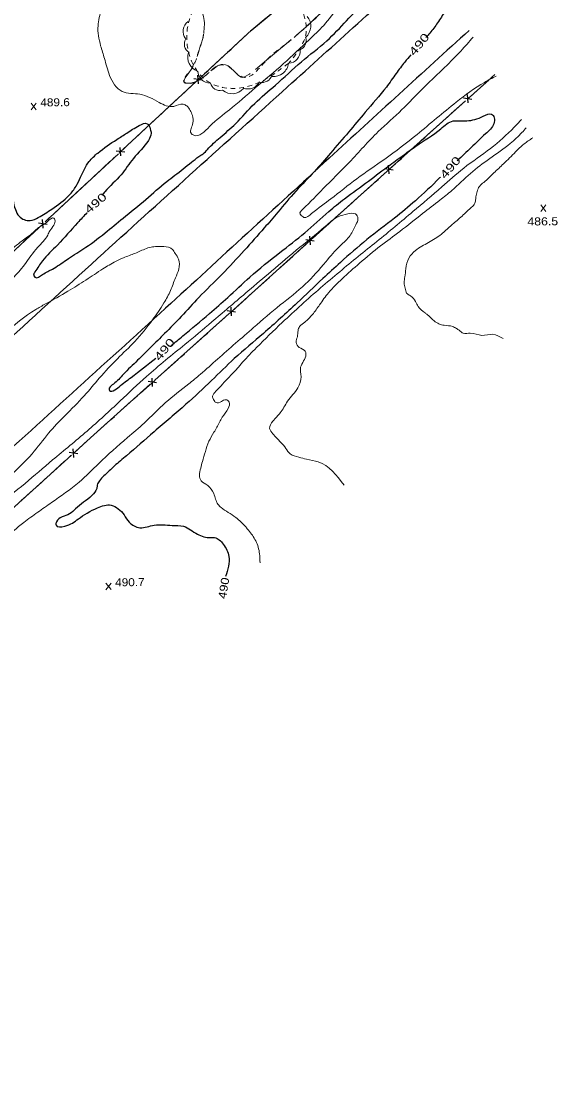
# Model space of a CAD drawing. Extents: x 2362213 to 2366494, y 6968794 to 6978110.
# Drawn here: x 2366172 to 2366494, y 6976927 to 6977567 of the extents above; entities that cross this region are included whole.
import ezdxf
from ezdxf.enums import TextEntityAlignment as Align

# ---------------------------------------------------------------- set-up
doc = ezdxf.new("R2010")
doc.units = 0
doc.header["$LTSCALE"] = 1.9
for name, pattern in [('DASH_DOUBLE_DOT', [9.2, 5, -1.2, 0.3, -1.2, 0.3, -1.2]), ('LONG_DASH_SHORT_DASH', [9.9, 6, -1.2, 1.5, -1.2]), ('SHORT_DASHED', [2.7, 1.5, -1.2])]:
    doc.linetypes.add(name, pattern=pattern)
for name, color, linetype, lineweight in [('17', 7, 'Continuous', 25), ('2', 7, 'Continuous', 25), ('25', 7, 'Continuous', 25), ('29', 7, 'Continuous', 13), ('31', 7, 'Continuous', 25), ('35', 7, 'Continuous', 13), ('36', 7, 'Continuous', 13)]:
    doc.layers.add(name, color=color, linetype=linetype, lineweight=lineweight)

msp = doc.modelspace()

# ---------------------------------------------------------------- linework, layer by layer
at = {"layer": '17'}
for p, q in [((2366280.553, 6977531.979), (2366275.487, 6977532.741)), ((2366278.205, 6977529.806), (2366277.836, 6977534.913)), ((2366441.136, 6977522.028), (2366456.109, 6977535.461)), ((2366232.749, 6977490.312), (2366276.732, 6977531.122)), ((2366393.799, 6977479.546), (2366438.459, 6977519.623)), ((2366442.301, 6977520.429), (2366437.253, 6977521.261)), ((2366439.922, 6977518.286), (2366439.633, 6977523.404)), ((2366233.934, 6977488.723), (2366228.867, 6977489.475)), ((2366231.584, 6977486.55), (2366231.216, 6977491.657)), ((2366394.964, 6977477.947), (2366389.916, 6977478.789)), ((2366392.584, 6977475.814), (2366392.295, 6977480.922)), ((2366187.334, 6977445.437), (2366182.267, 6977446.189)), ((2366184.995, 6977443.255), (2366184.616, 6977448.371)), ((2366347.707, 6977435.394), (2366342.649, 6977436.226)), ((2366345.327, 6977433.252), (2366345.028, 6977438.368)), ((2366299.315, 6977394.381), (2366343.854, 6977434.578)), ((2366251.927, 6977351.968), (2366296.638, 6977391.976)), ((2366300.491, 6977392.772), (2366295.432, 6977393.624)), ((2366298.101, 6977390.639), (2366297.822, 6977395.757)), ((2366250.702, 6977348.236), (2366250.424, 6977353.344)), ((2366253.092, 6977350.369), (2366248.034, 6977351.211)), ((2366205.754, 6977307.906), (2366200.696, 6977308.728)), ((2366203.385, 6977305.764), (2366203.066, 6977310.871)), ((2366157.423, 6977266.834), (2366201.912, 6977307.09))]:
    msp.add_line(p, q, dxfattribs=at)
at = {"layer": '17', "linetype": 'LONG_DASH_SHORT_DASH'}
for points in [[(2365983.55, 6977264.148), (2366017.125, 6977295.339), (2366039.325, 6977316.401), (2366086.873, 6977355.657), (2366149.203, 6977412.683), (2366216.719, 6977475.439), (2366310.108, 6977562.092), (2366339.856, 6977586.717), (2366399.795, 6977631.2)], [(2365954.209, 6977084.53), (2366022.097, 6977145.95), (2366119.657, 6977232.663), (2366215.386, 6977319.278), (2366298.324, 6977393.482), (2366373.837, 6977461.634), (2366456.109, 6977535.461)]]:
    msp.add_lwpolyline(points, dxfattribs=at)
at = {"layer": '17'}
for points in [[(2366279.369, 6977533.568), (2366310.108, 6977562.092), (2366324.02, 6977573.616)], [(2366186.149, 6977447.026), (2366216.719, 6977475.439), (2366230.112, 6977487.866)], [(2366346.532, 6977436.993), (2366373.837, 6977461.634), (2366391.121, 6977477.14)], [(2366139.498, 6977403.8), (2366149.203, 6977412.683), (2366183.512, 6977444.571)], [(2366204.579, 6977309.505), (2366215.386, 6977319.278), (2366249.24, 6977349.572)]]:
    msp.add_lwpolyline(points, dxfattribs=at)
at = {"layer": '2'}
for points in [[(2365903.868, 6977136.953), (2366004.462, 6977229.375), (2366102.28, 6977319.291), (2366221.396, 6977428.431), (2366331.604, 6977527.895), (2366415.835, 6977603.96)], [(2366440.637, 6977561.845), (2366356.574, 6977485.121), (2366258.494, 6977395.293), (2366146.09, 6977293.258), (2366048.337, 6977203.972), (2365937.402, 6977102.032)]]:
    msp.add_spline(points, degree=3, dxfattribs=at)
at = {"layer": '25', "linetype": 'DASH_DOUBLE_DOT'}
msp.add_spline([(2365983.231, 6976936.5), (2365984.698, 6976933.543), (2365984.524, 6976925.541), (2365979.043, 6976913.129), (2365984.252, 6976907.898), (2365995.015, 6976902.38), (2366007.156, 6976892.025), (2366012.711, 6976882.978), (2366026.68, 6976862.25), (2366039.175, 6976856.429), (2366045.15, 6976860.246), (2366053.647, 6976878.437), (2366062.741, 6976885.354), (2366077.093, 6976885.251), (2366099.277, 6976877.641), (2366123.139, 6976861.738), (2366141.919, 6976848.197), (2366151.826, 6976829.569), (2366161.118, 6976813.758), (2366171.593, 6976803.677), (2366185.116, 6976802.536), (2366213.252, 6976813.594)], degree=3, dxfattribs=at)
at = {"layer": '29'}
for centre, radius, start, end in [((2366276.323, 6977561.252), 7.345, 126.75425, 216.75425), ((2366336.766, 6977564.378), 8.809, 310.76358, 40.76358), ((2366275.584, 6977553.656), 5.869, 148.80353, 238.80353), ((2366336.951, 6977555.661), 5.869, 290.72141, 20.72141), ((2366280.55, 6977545.749), 8.809, 161.10803, 251.10803), ((2366331.95, 6977549.424), 7.345, 273.65207, 3.65207), ((2366323.4, 6977543.017), 8.809, 264.02927, 354.02927), ((2366285.176, 6977537.506), 7.345, 180.62092, 270.62092), ((2366316.499, 6977536.486), 5.869, 254.24308, 344.24308), ((2366291.07, 6977531.587), 5.869, 193.24908, 283.24908), ((2366298.415, 6977532.642), 8.809, 229.55536, 319.55536), ((2366308.051, 6977534.027), 7.345, 246.15056, 336.15056)]:
    msp.add_arc(centre, radius, start, end, dxfattribs=at)
at = {"layer": '29', "linetype": 'SHORT_DASHED'}
msp.add_spline([(2366332.21, 6977542.042), (2366306.384, 6977527.835), (2366284.887, 6977530.55), (2366271.338, 6977553.612), (2366281.277, 6977582.998), (2366306.345, 6977594.918), (2366334.104, 6977582.691), (2366342.778, 6977560.183), (2366332.39, 6977542.094)], degree=3, dxfattribs=at)
at = {"layer": '31', "lineweight": 13}
for p, q in [((2366180.878, 6977514.249), (2366177.762, 6977518.099)), ((2366177.799, 6977514.22), (2366180.841, 6977518.129)), ((2366486.663, 6977453.289), (2366483.546, 6977457.139)), ((2366483.583, 6977453.26), (2366486.626, 6977457.169)), ((2366225.771, 6977226.452), (2366222.654, 6977230.303)), ((2366222.691, 6977226.423), (2366225.734, 6977230.332))]:
    msp.add_line(p, q, dxfattribs=at)
at = {"layer": '31'}
for points in [[(2366278.36, 6977486.226), (2366280.944, 6977487.8), (2366283.598, 6977490.486), (2366291.132, 6977497.629), (2366300.523, 6977505.928), (2366311.948, 6977518.017), (2366324.365, 6977528.986), (2366339.932, 6977543.026), (2366355.203, 6977555.571), (2366367.089, 6977567.595), (2366378.396, 6977579.553), (2366381.544, 6977582.853)], [(2366430.35, 6977579.327), (2366428.973, 6977576.954), (2366425.666, 6977572.403), (2366421.082, 6977565.469), (2366416.438, 6977559.524), (2366414.707, 6977557.567)], [(2366405.526, 6977547.11), (2366401.956, 6977542.856), (2366396.801, 6977535.946), (2366390.939, 6977527.841), (2366378.212, 6977512.698), (2366368.294, 6977500.864), (2366357.364, 6977488.238), (2366347.789, 6977477.188), (2366336.59, 6977465.419), (2366325.801, 6977452.726), (2366317.68, 6977443.358), (2366305.677, 6977429.783), (2366292.184, 6977415.454), (2366278.405, 6977401.612), (2366267.833, 6977390.231), (2366257.88, 6977380.016), (2366249.538, 6977371.776), (2366241.691, 6977363.961), (2366233.111, 6977355.619), (2366227.167, 6977349.712), (2366224.701, 6977347.239), (2366224.588, 6977346.507), (2366225.397, 6977345.545), (2366226.995, 6977345.71), (2366230.612, 6977348.155), (2366237.789, 6977353.733), (2366252.61, 6977365.285)], [(2366034.483, 6977470.993), (2366038.04, 6977468.167), (2366044.127, 6977464.324), (2366048.042, 6977460.751), (2366052.902, 6977455.388), (2366055.159, 6977447.289), (2366056.993, 6977441.646), (2366063.86, 6977439.911), (2366069.234, 6977440.662), (2366077.012, 6977442.967), (2366083.785, 6977444.701), (2366091.456, 6977446.874), (2366100.444, 6977452.24), (2366108.752, 6977457.769), (2366114.727, 6977462.607), (2366123.981, 6977470.515), (2366128.465, 6977474.368), (2366134.345, 6977479.714), (2366137.204, 6977481.981), (2366140.851, 6977484.356), (2366146.162, 6977488.367), (2366150.613, 6977490.42), (2366152.914, 6977490.271), (2366155.83, 6977487.719), (2366157.54, 6977484.615), (2366159.194, 6977480.961), (2366161.367, 6977477.512), (2366163.507, 6977472.312), (2366165.862, 6977466.474), (2366166.935, 6977459.834), (2366168.317, 6977454.408), (2366170.585, 6977450.358), (2366177.191, 6977447.731), (2366182.075, 6977449.557), (2366190.245, 6977454.696), (2366200.657, 6977463.025), (2366204.727, 6977468.354), (2366207.486, 6977473.72), (2366212.585, 6977483.179), (2366217.786, 6977488.279), (2366229.22, 6977496.428), (2366235.153, 6977500.226), (2366242.66, 6977504.807), (2366247.501, 6977505.873), (2366249.301, 6977502.751), (2366249.766, 6977500.145), (2366248.137, 6977495.868), (2366239.159, 6977484.962), (2366231.772, 6977475.262), (2366221.969, 6977465.028), (2366220.258, 6977462.931)], [(2366261.828, 6977372.833), (2366268.794, 6977378.59), (2366284.806, 6977391.993), (2366295.776, 6977401.658), (2366309.009, 6977413.864), (2366327.011, 6977428.576), (2366341.998, 6977440.48), (2366356.388, 6977453.157), (2366365.895, 6977460.868), (2366380.155, 6977471.434), (2366393.203, 6977481.22), (2366401.744, 6977487.431), (2366408.656, 6977492.467), (2366423.608, 6977502.801), (2366431.024, 6977507.481), (2366433.974, 6977507.549), (2366439.204, 6977507.588), (2366449.078, 6977510.333), (2366454.106, 6977511.6), (2366455.647, 6977509.435), (2366455.461, 6977505.873), (2366450.438, 6977499.796), (2366441.837, 6977491.523), (2366433.422, 6977483.572)], [(2366211.298, 6977452.396), (2366205.675, 6977446.442), (2366193.531, 6977433.097), (2366184.572, 6977423.53), (2366180.045, 6977416.966), (2366179.293, 6977415.049), (2366180.095, 6977413.777), (2366184.58, 6977415.36), (2366190.598, 6977418.687), (2366198.847, 6977424.116), (2366208.896, 6977430.602), (2366222.134, 6977440.318), (2366232.91, 6977449.231), (2366246.663, 6977460.503), (2366259.171, 6977471.192), (2366264.046, 6977474.919), (2366273.953, 6977482.704), (2366278.36, 6977486.226)], [(2366423.464, 6977473.867), (2366422.889, 6977473.301), (2366408.338, 6977459.672), (2366395.798, 6977449.182), (2366379.219, 6977436.354), (2366363.359, 6977422.622), (2366352.84, 6977412.962), (2366337.378, 6977398.434), (2366317.132, 6977380.11), (2366299.695, 6977365.013), (2366286.029, 6977351.853), (2366270.685, 6977337.606), (2366251.55, 6977321.173), (2366235.016, 6977306.785), (2366227.785, 6977300.616), (2366221.331, 6977294.613), (2366218.718, 6977291.779), (2366217.473, 6977289.097), (2366217.122, 6977287.124), (2366214.162, 6977282.865), (2366204.359, 6977274.901), (2366200.887, 6977271.937), (2366192.941, 6977267.123), (2366192.711, 6977265.07), (2366197.916, 6977264.5), (2366206.106, 6977268.868), (2366217.522, 6977275.506), (2366225.839, 6977277.076), (2366233.505, 6977271.248), (2366236.676, 6977266.829), (2366243.057, 6977263.61), (2366251.614, 6977265.111), (2366262.324, 6977265.013), (2366269.291, 6977264.459), (2366277.566, 6977259.738), (2366285.415, 6977257.693), (2366287.885, 6977257.676), (2366293.004, 6977253.754), (2366296.484, 6977246.408), (2366294.499, 6977234.338)]]:
    msp.add_spline(points, degree=3, dxfattribs=at)
at = {"layer": '35'}
for points in [[(2366305.953, 6977741.121), (2366310.196, 6977738.82), (2366315.93, 6977736.326), (2366323.277, 6977736.675), (2366329.27, 6977734.123), (2366330.463, 6977729.674), (2366330.104, 6977726.37), (2366329.44, 6977721.594), (2366326.865, 6977715.788), (2366322.672, 6977709.859), (2366320.23, 6977704.855), (2366315.529, 6977699.64), (2366308.8, 6977695.205), (2366302.637, 6977694.486), (2366295.004, 6977692.754), (2366288.634, 6977688.544), (2366283.663, 6977682.186), (2366274.643, 6977672.799), (2366268.525, 6977668.34), (2366258.799, 6977660.438), (2366248.792, 6977653.853), (2366241.79, 6977646.615), (2366238.144, 6977638.781), (2366234.796, 6977631.199), (2366225.068, 6977622.705), (2366214.245, 6977614.392), (2366207.64, 6977607.698), (2366205.615, 6977602.918), (2366204.054, 6977597.743), (2366205.26, 6977593.986), (2366206.829, 6977589.94), (2366210.61, 6977586.576), (2366215.578, 6977586.834), (2366220.358, 6977581.628), (2366219.917, 6977574.303), (2366217.91, 6977564.585), (2366219.494, 6977552.638), (2366221.767, 6977545.011), (2366224.834, 6977534.858), (2366232.387, 6977525.171), (2366243.032, 6977523.522), (2366254.58, 6977518.591), (2366263.362, 6977516.244), (2366269.04, 6977517.608), (2366271.121, 6977516.488), (2366274.516, 6977510.71), (2366274.869, 6977506.283), (2366273.777, 6977500.174), (2366275.369, 6977498.929), (2366284.888, 6977504.199), (2366296.774, 6977514.222), (2366312.269, 6977527.371), (2366329.211, 6977541.884), (2366344.527, 6977556.149), (2366353.313, 6977564.844), (2366371.172, 6977587.295), (2366382.768, 6977598.215), (2366391.629, 6977608.701), (2366403.336, 6977619.543), (2366405.19, 6977621.17)], [(2366353.493, 6977709.792), (2366350.529, 6977707.084), (2366347.156, 6977703.252), (2366343.631, 6977699.558), (2366340.469, 6977694.507), (2366336.302, 6977688.918), (2366332.394, 6977687.67), (2366324.782, 6977683.598), (2366321.71, 6977680.698), (2366319.875, 6977678.021), (2366316.546, 6977674.729), (2366304.267, 6977666.092), (2366297.216, 6977660.034), (2366288.388, 6977654.53), (2366282.927, 6977651.307), (2366279.537, 6977648.144), (2366277.246, 6977643.132), (2366274.257, 6977637.715), (2366270.806, 6977634.682), (2366261.84, 6977627.825), (2366257.985, 6977624.138), (2366256.492, 6977619.105), (2366255.117, 6977612.411), (2366252.853, 6977603.368), (2366254.623, 6977597.045), (2366257.528, 6977593.363), (2366265.324, 6977590.627), (2366271.368, 6977590.355), (2366273.183, 6977589.822), (2366278.775, 6977581.214), (2366279.244, 6977576.108), (2366281.19, 6977570.108), (2366281.376, 6977560.048)], [(2366442.995, 6977557.827), (2366435.595, 6977549.437), (2366427.573, 6977541.249), (2366410.143, 6977524.293), (2366400.278, 6977514.278), (2366386.093, 6977501.143), (2366368.658, 6977482.686), (2366353.036, 6977466.926), (2366340.566, 6977454.358), (2366339.11, 6977451.823), (2366339.384, 6977451.375), (2366341.491, 6977449.685), (2366346.059, 6977451.929), (2366357.695, 6977460.84), (2366373.191, 6977472.858), (2366389.97, 6977484.679), (2366409.34, 6977499.445), (2366432.876, 6977518.809), (2366449.734, 6977530.65), (2366456.909, 6977534.398)], [(2366471.967, 6977508.41), (2366467.622, 6977503.73), (2366453.402, 6977491.013), (2366437.334, 6977479.2), (2366424.15, 6977467.953), (2366406.89, 6977453.178), (2366385.28, 6977435.252), (2366362.932, 6977417.128), (2366340.039, 6977397.309), (2366328.439, 6977386.618), (2366313.042, 6977371.631), (2366304.706, 6977362.771), (2366301.472, 6977359.01), (2366299.264, 6977356.699), (2366296.868, 6977354.146), (2366292.551, 6977349.655), (2366289.285, 6977346.093), (2366286.911, 6977343.231), (2366286.588, 6977342.417), (2366287.278, 6977340.414), (2366288.726, 6977338.578), (2366291.949, 6977339.339), (2366294.589, 6977340.364), (2366296.663, 6977338.923), (2366295.959, 6977335.157), (2366292.48, 6977329.783), (2366290.768, 6977326.847), (2366287.495, 6977320.785), (2366284.436, 6977315.396), (2366282.324, 6977309.256), (2366280.562, 6977303.238), (2366279.53, 6977299.278), (2366278.79, 6977295.02), (2366279.811, 6977291.791), (2366283.717, 6977288.988), (2366287.364, 6977284.052), (2366289.897, 6977277.626), (2366291.775, 6977275.663), (2366296.083, 6977272.744), (2366300.512, 6977269.737), (2366306.717, 6977263.866), (2366308.194, 6977262.11), (2366312.536, 6977255.711), (2366314.85, 6977248.022), (2366315.113, 6977242.465)], [(2366474.905, 6977503.409), (2366472.312, 6977500.584), (2366465.295, 6977494.056), (2366452.94, 6977484.908), (2366441.374, 6977476.059), (2366430.241, 6977465.791), (2366423.066, 6977460.043), (2366412.712, 6977451.984), (2366398.954, 6977441.202), (2366387.465, 6977432.593), (2366374.852, 6977422.232), (2366364.382, 6977412.852), (2366356.251, 6977404.514), (2366350.88, 6977397.282), (2366346.536, 6977391.361), (2366342.029, 6977386.889), (2366338.894, 6977384.168), (2366337.956, 6977381.839), (2366337.523, 6977378.024), (2366336.824, 6977374.747), (2366338.683, 6977371.725), (2366342.235, 6977369.439), (2366342.692, 6977367.593), (2366339.447, 6977359.772), (2366339.72, 6977354.144), (2366337.874, 6977347.466), (2366331.619, 6977339.396), (2366327.286, 6977332.435), (2366322.803, 6977327.492), (2366320.895, 6977323.113), (2366322.906, 6977319.851), (2366327.463, 6977314.906), (2366330.689, 6977311.076), (2366333.291, 6977307.861), (2366338.38, 6977305.859), (2366343.022, 6977304.663), (2366350.067, 6977303.09), (2366365.511, 6977289.027)], [(2366478.763, 6977497.325), (2366473.508, 6977493.684), (2366468.432, 6977488.966), (2366461.22, 6977481.818), (2366455.452, 6977476.343), (2366449.385, 6977470.694), (2366446.769, 6977468.229), (2366445.357, 6977465.265), (2366444.698, 6977461.989), (2366444.529, 6977460.847), (2366444.085, 6977458.114), (2366442.007, 6977455.734), (2366437.835, 6977451.823), (2366431.775, 6977446.545), (2366429.394, 6977444.502), (2366423.93, 6977439.6), (2366416.237, 6977434.637), (2366408.353, 6977429.741), (2366404.485, 6977425.314), (2366402.597, 6977418.856), (2366402.082, 6977414.111), (2366401.596, 6977410.527), (2366402.288, 6977407.152), (2366403.046, 6977404.249), (2366405.472, 6977402.552), (2366408.384, 6977399.19), (2366409.962, 6977396.285), (2366414.12, 6977392.364), (2366415.509, 6977391.358), (2366419.555, 6977387.577), (2366422.512, 6977385.834), (2366425.601, 6977384.973), (2366430.718, 6977384.232), (2366433.009, 6977383.024), (2366434.599, 6977381.989), (2366437.086, 6977380.222), (2366441.296, 6977380.303), (2366448.309, 6977378.919), (2366454.713, 6977379.58), (2366460.978, 6977376.98)], [(2366022.463, 6977460.358), (2366025.842, 6977456.29), (2366028.63, 6977452.316), (2366033.238, 6977447.37), (2366037.55, 6977446.131), (2366039.277, 6977443.267), (2366041.075, 6977436.094), (2366040.461, 6977428.168), (2366039.624, 6977420.52), (2366041.209, 6977417.804), (2366049.864, 6977417.357), (2366060.307, 6977421.257), (2366066.41, 6977424.165), (2366079.568, 6977431.761), (2366090.307, 6977439.413), (2366097.579, 6977444.342), (2366106.476, 6977450.037), (2366112.679, 6977452.927), (2366113.61, 6977452.845), (2366115.94, 6977450.718), (2366118.579, 6977445.522), (2366116.842, 6977440.076), (2366113.905, 6977435.508), (2366111.115, 6977431.262), (2366106.9, 6977424.32), (2366102.694, 6977417.64), (2366094.77, 6977411.764), (2366089.586, 6977406.955), (2366094.468, 6977405.691), (2366104.923, 6977411.471), (2366111.58, 6977415.064), (2366117.105, 6977416.667), (2366119.379, 6977416.169), (2366124.628, 6977415.169), (2366127.896, 6977414.41), (2366132.993, 6977413.698), (2366139.809, 6977414.243), (2366148.088, 6977416.332), (2366156.576, 6977423.003), (2366163.553, 6977428.65), (2366172.386, 6977435.604), (2366178.929, 6977440.647), (2366182.262, 6977443.539), (2366187.4, 6977446.948), (2366191.377, 6977449.236), (2366191.966, 6977448.321), (2366189.019, 6977441.663), (2366187.804, 6977439.101), (2366181.754, 6977431.754), (2366173.753, 6977421.267), (2366166.611, 6977412.948), (2366159.012, 6977405.606), (2366146.87, 6977394.09), (2366140.806, 6977386.221), (2366133.9, 6977377.295), (2366124.312, 6977366.473), (2366115.619, 6977358.49), (2366110.085, 6977352.477), (2366104.488, 6977345.824), (2366100.963, 6977341.039), (2366098.119, 6977337.293), (2366098.478, 6977336.366), (2366101.937, 6977336.409), (2366108.653, 6977340.052), (2366118.859, 6977346.941), (2366131.439, 6977355.231), (2366149.435, 6977369.393), (2366161.616, 6977379.989), (2366180.529, 6977394.42), (2366186.358, 6977397.766), (2366199.886, 6977405.405), (2366210.622, 6977412.107), (2366220.878, 6977418.815), (2366228.477, 6977423.248), (2366233.166, 6977425.453), (2366236.793, 6977426.817), (2366243.377, 6977429.53), (2366250.655, 6977432.011), (2366253.973, 6977432.162), (2366257.463, 6977432.185), (2366262.578, 6977430.523), (2366264.282, 6977428.049), (2366266.206, 6977424.577), (2366266.382, 6977418.689), (2366264.391, 6977413.43), (2366261.413, 6977405.831), (2366257.476, 6977398.343), (2366250.572, 6977388.177), (2366240.063, 6977375.316), (2366229.503, 6977364.895), (2366218.841, 6977353.403), (2366209.693, 6977342.715), (2366198.055, 6977330.764), (2366188.256, 6977320.259), (2366178.313, 6977307.915), (2366164.632, 6977294.283), (2366152.223, 6977282.495)], [(2366152.223, 6977282.495), (2366137.48, 6977269.164), (2366127.401, 6977258.388), (2366118.523, 6977249.922), (2366117.96, 6977248.097), (2366119.044, 6977246.588), (2366121.484, 6977246.551), (2366126.773, 6977250.861), (2366140.883, 6977262.567), (2366156.737, 6977275.887), (2366174.131, 6977290.174), (2366190.688, 6977304.213), (2366211.305, 6977321.49), (2366231.204, 6977339.61), (2366246.965, 6977354.221), (2366270.092, 6977373.542), (2366286.124, 6977386.966), (2366306.411, 6977404.189), (2366319.943, 6977415.729), (2366336.838, 6977429.96), (2366354.441, 6977444.438), (2366361.918, 6977450.03), (2366367.772, 6977451.716), (2366372.313, 6977451.719), (2366373.898, 6977448.964), (2366372.614, 6977445.301), (2366369.195, 6977438.879), (2366363.214, 6977432.632), (2366354.604, 6977423.079), (2366342.302, 6977409.612), (2366327.29, 6977397.188), (2366311.288, 6977383.615), (2366289.667, 6977364.727), (2366279.323, 6977355.619), (2366272.319, 6977349.792), (2366258.434, 6977338.669), (2366245.681, 6977326.327), (2366235.563, 6977317.65), (2366218.37, 6977302.026), (2366206.626, 6977290.974), (2366190.041, 6977278.685), (2366181.707, 6977272.825), (2366173.374, 6977266.726), (2366161.242, 6977256.45), (2366147.282, 6977244.777), (2366139.539, 6977237.773), (2366132.064, 6977230.81), (2366121.213, 6977220.427), (2366111.765, 6977209.766), (2366107.156, 6977201.072), (2366105.674, 6977199.228)]]:
    msp.add_spline(points, degree=3, dxfattribs=at)
at = {"layer": '36'}
for points in [[(2366336.95, 6977558.917), (2366342.842, 6977564.004), (2366351.137, 6977571.864), (2366357.298, 6977578.132)], [(2366281.22, 6977559.636), (2366281.005, 6977558.004), (2366280.671, 6977556.401), (2366279.97, 6977554.324), (2366279.221, 6977552.277), (2366278.31, 6977549.209), (2366277.348, 6977546.22)], [(2366312.344, 6977538.462), (2366319.081, 6977544.047), (2366324.975, 6977548.914), (2366330.838, 6977553.789), (2366333.884, 6977556.348)], [(2366275.773, 6977542.545), (2366275.627, 6977542.193), (2366273.784, 6977538.305), (2366272.452, 6977536.342), (2366270.13, 6977533.42), (2366269.574, 6977531.984), (2366269.59, 6977531.274), (2366269.877, 6977530.567), (2366269.999, 6977530.418), (2366270.29, 6977530.221), (2366270.551, 6977530.133), (2366270.982, 6977530.078), (2366271.382, 6977530.071), (2366273.32, 6977530.24), (2366276.254, 6977530.898), (2366277.679, 6977531.471), (2366279.031, 6977532.264), (2366282.316, 6977534.826), (2366282.564, 6977535.028)], [(2366285.65, 6977537.578), (2366287.507, 6977538.995), (2366289.633, 6977540.536), (2366290.329, 6977540.922), (2366291.716, 6977541.325), (2366292.835, 6977541.396), (2366294.498, 6977541.142), (2366295.954, 6977540.476), (2366296.79, 6977539.834), (2366299.191, 6977537.697), (2366302.298, 6977534.856), (2366303.847, 6977533.801), (2366304.609, 6977533.598), (2366305.358, 6977533.705), (2366308.83, 6977535.558), (2366309.257, 6977535.912)]]:
    msp.add_lwpolyline(points, dxfattribs=at)
at = {"layer": '36', "linetype": 'SHORT_DASHED'}
msp.add_spline([(2366281.22, 6977559.636), (2366280.671, 6977556.401), (2366279.221, 6977552.277), (2366277.329, 6977546.15), (2366273.784, 6977538.305), (2366269.877, 6977530.567), (2366271.382, 6977530.071), (2366279.031, 6977532.264), (2366285.412, 6977537.395), (2366289.633, 6977540.536), (2366295.954, 6977540.476), (2366299.191, 6977537.697), (2366305.358, 6977533.705), (2366319.081, 6977544.047), (2366330.838, 6977553.789), (2366342.842, 6977564.004), (2366359.15, 6977580.019), (2366370.605, 6977592.14), (2366376.469, 6977599.055), (2366373.171, 6977599.844), (2366362.972, 6977593.497), (2366354.342, 6977588.065), (2366346.177, 6977582.436), (2366336.584, 6977576.374), (2366330.759, 6977573.58), (2366335.566, 6977581.385), (2366344.724, 6977589.033), (2366352.733, 6977594.26), (2366360.672, 6977599.745), (2366374.258, 6977608.566), (2366381.913, 6977614.539), (2366389.463, 6977618.751), (2366402.072, 6977627.34)], degree=3, dxfattribs=at)

# ---------------------------------------------------------------- texts
at = {"layer": '31'}
for rotation, width, p in [(50.982, 1.4, (2366412.429, 6977551.932)), (49.367, 1.4, (2366431.086, 6977478.04)), (40.728, 1.4, (2366217.999, 6977456.412)), (50.671, 1.4, (2366259.636, 6977369.014)), (80.785, 1.2, (2366295.702, 6977226.978))]:
    msp.add_text(' 490 ', height=4.8, rotation=rotation, dxfattribs=dict(at, width=width)).set_placement(p, align=Align.CENTER)
for s, width, p in [('489.6', 1.1, (2366183.32, 6977516.212)), ('486.5', 1.15, (2366475.553, 6977444.802)), ('490.7', 1.1, (2366228.212, 6977228.416))]:
    msp.add_text(s, height=4.8, rotation=0.546, dxfattribs=dict(at, width=width)).set_placement(p)

doc.saveas('drawing.dxf')
